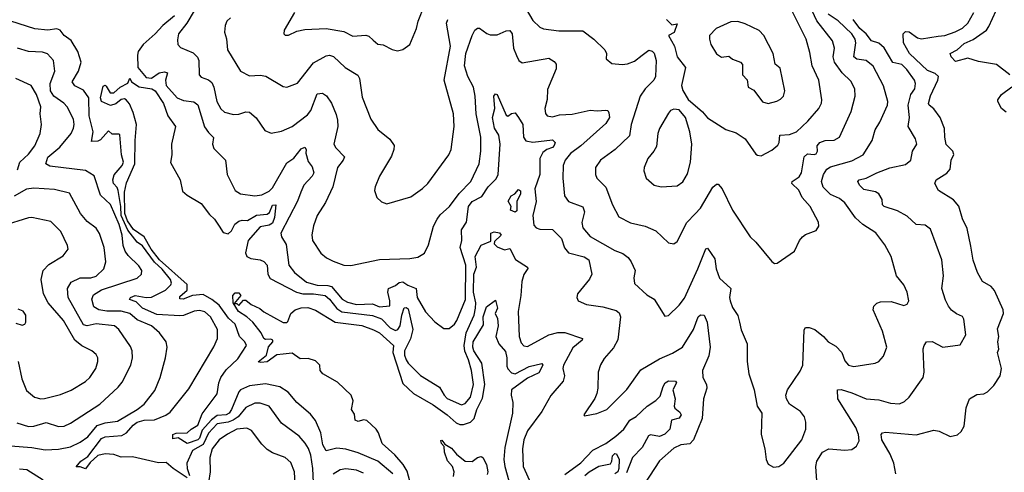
# Model space of a CAD drawing. Extents: x 1933546 to 2138868, y 524910 to 667279.
# Tile 343 of 466: x 2039426 to 2044950, y 630773 to 633314. Entities that reach past the tile are written whole.
import ezdxf

# ---------------------------------------------------------------- set-up
doc = ezdxf.new("R2010")
doc.units = 0

msp = doc.modelspace()

# ---------------------------------------------------------------- linework, layer by layer
at = {"layer": '0CON10XD'}
for points in [[(2040439.7, 633425), (2040364.5, 633295.5), (2040317.5, 633235), (2040311.7, 633201.7), (2040314.3, 633175), (2040328.5, 633158.5), (2040398.7, 633128.7), (2040424.6, 633104.6), (2040430.4, 633085), (2040432.9, 633005), (2040445, 632990.8), (2040485, 632976.4), (2040505, 632960.6), (2040515.9, 632935), (2040531.5, 632855), (2040555, 632814.2), (2040575.4, 632795.4), (2040625, 632781.1), (2040655, 632783.1), (2040695, 632797.1), (2040715, 632794.2), (2040753.4, 632763.4), (2040801.3, 632691.3), (2040837, 632677), (2040895, 632688.6), (2040955, 632715.3), (2041040, 632780), (2041060, 632805), (2041095, 632897.1), (2041125, 632902.5), (2041147.4, 632887.4), (2041174.7, 632844.7), (2041202.3, 632782.3), (2041209.9, 632749.9), (2041211.3, 632715), (2041189.1, 632615), (2041199.5, 632595), (2041247.5, 632545), (2041240, 632525), (2041208.9, 632485), (2041183.1, 632375), (2041142.6, 632287.4), (2041094.6, 632215.4), (2041074, 632156), (2041065.5, 632105.5), (2041069.5, 632075), (2041115, 632004), (2041146.8, 631976.8), (2041185, 631957.5), (2041245, 631936), (2041284.1, 631934.1), (2041445, 631968.1), (2041615, 631972.9), (2041659.7, 631980.3), (2041696.4, 632003.6), (2041719.2, 632050.8), (2041746.7, 632155), (2041767.3, 632195), (2041785, 632218.5), (2041837.3, 632265), (2041891.9, 632338.1), (2041956.2, 632405), (2042002.9, 632505), (2042012.7, 632575), (2042012.5, 632655), (2041986.5, 632785), (2041981.9, 632885), (2041972, 632935), (2041940.4, 632995), (2041921.2, 633055), (2041928.8, 633125), (2041965, 633226.2), (2041978.8, 633255), (2041995, 633266.7), (2042006.1, 633266.1), (2042045.9, 633235.9), (2042065, 633230), (2042105, 633230), (2042155, 633252.5), (2042175, 633252.9), (2042189.6, 633235), (2042196.5, 633155), (2042212.5, 633112.5), (2042226.2, 633085), (2042245, 633072), (2042395, 633098), (2042425, 633080), (2042436.2, 633065), (2042435, 633037.5), (2042387.9, 632922.1), (2042385.6, 632865.6), (2042372.2, 632815), (2042375, 632787.5), (2042384.5, 632774.5), (2042415, 632768.9), (2042455, 632779.1), (2042525, 632783.2), (2042626.4, 632806.4), (2042665, 632802.1), (2042715, 632805.8), (2042725, 632804), (2042732, 632792), (2042734.6, 632765), (2042715, 632731.8), (2042575, 632606.1), (2042516.7, 632563.3), (2042485.3, 632525), (2042474.2, 632495.8), (2042472.7, 632425), (2042481.8, 632325), (2042505, 632292.5), (2042585, 632264.2), (2042595.4, 632235.4), (2042586.4, 632205), (2042580, 632175), (2042585.6, 632145), (2042626.4, 632096.4), (2042765, 632017.5), (2042810.6, 632000.6), (2042839.4, 631979.4), (2042856.9, 631955), (2042878.6, 631905), (2042870.6, 631865), (2042875, 631833.8), (2042945, 631769.2), (2042985.4, 631745.4), (2043045, 631650), (2043065, 631653.3), (2043125, 631711.4), (2043155, 631751.1), (2043230.8, 631915), (2043275, 632026.7), (2043285, 632031.2), (2043325, 631971.2), (2043332.5, 631915), (2043352.6, 631862.6), (2043416, 631805), (2043407.5, 631755), (2043411.4, 631735), (2043425, 631698.8), (2043455, 631653.8), (2043464.6, 631615), (2043472.8, 631572.8), (2043506.2, 631495), (2043506.4, 631395), (2043516.5, 631325), (2043545.8, 631235), (2043563.8, 631145), (2043588.6, 631105), (2043585.6, 630985), (2043605.7, 630905), (2043612.9, 630845), (2043625, 630818.8), (2043655, 630800.8), (2043685, 630806), (2043712, 630825), (2043814.3, 630955), (2043835.7, 631015), (2043837.1, 631055), (2043829.2, 631085), (2043806, 631115), (2043745, 631156.2), (2043727.5, 631185), (2043724.4, 631205), (2043732.9, 631235), (2043805, 631340.8), (2043819.2, 631375), (2043826.8, 631573.2), (2043835, 631585.8), (2043855, 631585.6), (2043885.8, 631575), (2043935, 631536), (2043962, 631505), (2044005, 631480.8), (2044038.9, 631445), (2044055, 631398.8), (2044075, 631374.2), (2044105, 631367.1), (2044224.5, 631385.5), (2044246.2, 631395), (2044272, 631425), (2044290, 631475), (2044265.6, 631565), (2044213.3, 631685), (2044217.5, 631705), (2044235, 631722.5), (2044255, 631730), (2044315, 631731.4), (2044385, 631708.8), (2044405, 631716.7), (2044414, 631735), (2044404, 631785), (2044385.5, 631825.5), (2044345, 631876.7), (2044314.4, 631985), (2044280.2, 632050.2), (2044228.1, 632118.1), (2044155, 632164.3), (2044115, 632201.9), (2044055.6, 632285), (2044025, 632309.3), (2043975, 632332.9), (2043932.9, 632372.9), (2043924.7, 632405), (2043935, 632445.6), (2043954.6, 632475), (2043975, 632488.7), (2044095, 632521.2), (2044157.1, 632555), (2044207.5, 632635), (2044225.7, 632695), (2044251.7, 632738.3), (2044293.8, 632835), (2044296.2, 632855), (2044272.4, 632942.4), (2044213.7, 633053.7), (2044174.3, 633085), (2044121.7, 633091.7), (2044106.1, 633105), (2044117.4, 633185), (2044112.9, 633205), (2044094.3, 633235), (2044017.5, 633307.5), (2043961.9, 633345)], [(2040968, 633355), (2040910, 633255), (2040907.5, 633235), (2040915, 633227.5), (2040935, 633226.7), (2040981.2, 633248.8), (2041025, 633260), (2041145, 633265.5), (2041245, 633247.7), (2041295, 633222.1), (2041367.8, 633227.8), (2041385, 633221.1), (2041408.8, 633198.8), (2041435, 633176.7), (2041465, 633172.5), (2041515, 633146.7), (2041545, 633140), (2041575, 633146), (2041614, 633175), (2041652.9, 633265), (2041661.9, 633305), (2041697.1, 633395)], [(2042243.6, 633413.6), (2042305, 633309.4), (2042345, 633273.1), (2042365, 633263.6), (2042451.5, 633251.5), (2042585, 633250.8), (2042647.5, 633205), (2042708.8, 633145), (2042717.5, 633125), (2042716, 633095), (2042747.3, 633067.3), (2042805, 633062.5), (2042835, 633066.9), (2042875, 633082.2), (2042918.9, 633115), (2042955, 633142.9), (2042975, 633137.1), (2042985, 633126), (2042996.2, 633085), (2042993.6, 632995), (2042983.5, 632975), (2042934.7, 632925), (2042907.5, 632885), (2042857.3, 632725), (2042847.5, 632662.5), (2042766.7, 632585), (2042684.3, 632525), (2042655.8, 632485), (2042656, 632445), (2042664.5, 632424.5), (2042714.7, 632374.7), (2042751.1, 632275), (2042787, 632207), (2042853.3, 632173.3), (2042935, 632155.5), (2042995, 632128.2), (2043065, 632060.8), (2043095, 632056), (2043115, 632068.8), (2043169.6, 632175), (2043215, 632224.7), (2043245.8, 632255), (2043315, 632373.1), (2043335, 632390.8), (2043345, 632390.8), (2043366.7, 632365), (2043425, 632244), (2043524.3, 632095), (2043556, 632065), (2043645, 631956.7), (2043660, 631945), (2043675, 631946.2), (2043772.5, 632015), (2043800, 632075), (2043816.7, 632095), (2043835, 632108.8), (2043895, 632131.2), (2043910, 632155), (2043907.6, 632177.6), (2043861.2, 632265), (2043815, 632316.7), (2043796.8, 632356.8), (2043757.5, 632395), (2043760, 632405), (2043798.5, 632431.5), (2043811.1, 632455), (2043826.2, 632545), (2043845, 632561.1), (2043883.4, 632556.6), (2043895, 632560.6), (2043901.9, 632575), (2043900, 632605), (2043914.7, 632625.3), (2043945, 632636.5), (2043995, 632636.9), (2044025.5, 632655), (2044091.2, 632798.8), (2044112.7, 632885), (2044110.4, 632925), (2044088.7, 632968.7), (2044039.5, 633015), (2043997.2, 633075), (2043990.3, 633105), (2043996.2, 633155), (2043985.4, 633195), (2043898.2, 633308.2), (2043856.7, 633395)], [(2043055, 633315.5), (2043085, 633286.2), (2043115, 633290), (2043097.4, 633242.6), (2043065.8, 633225), (2043099.2, 633165), (2043115.3, 633105), (2043160.3, 633045), (2043139.1, 632945), (2043146.2, 632916.2), (2043176.7, 632866.7), (2043257.3, 632797.3), (2043285, 632763.3), (2043387.6, 632697.6), (2043445, 632678.8), (2043495, 632644.3), (2043555, 632560), (2043565, 632554), (2043585, 632548.8), (2043645, 632582), (2043679.8, 632610.2), (2043687.1, 632625), (2043690.6, 632665), (2043745, 632670), (2043783.3, 632685), (2043847.9, 632745), (2043908.8, 632815), (2043923.6, 632845), (2043926.2, 632865), (2043908.7, 632975), (2043871.8, 633055), (2043859.5, 633129.5), (2043838, 633205), (2043749.1, 633385)], [(2044341.5, 630765), (2044329.7, 630825), (2044309.2, 630875), (2044262.8, 630955), (2044258.1, 630985), (2044266.4, 630993.6), (2044282.7, 630997.3), (2044455, 630983.6), (2044555, 631008.6), (2044585, 631002.9), (2044645, 630974), (2044687, 630983), (2044707.3, 631002.7), (2044725, 631032.5), (2044735.6, 631135), (2044754.5, 631185.5), (2044795, 631210), (2044835, 631213.8), (2044855.8, 631224.2), (2044890.3, 631259.7), (2044926.2, 631315), (2044934.3, 631355), (2044910.9, 631445), (2044918.2, 631465), (2044912.7, 631505), (2044919.1, 631535), (2044911.1, 631578.9), (2044945.3, 631664.7), (2044943.2, 631685), (2044895, 631794.4), (2044875, 631816.5), (2044826.4, 631845), (2044799.1, 631895), (2044774.1, 631964.1), (2044761.6, 632041.6), (2044740.9, 632140.9), (2044715, 632196.2), (2044695, 632267.5), (2044665, 632303.5), (2044579.5, 632355), (2044558.9, 632395), (2044566.9, 632415), (2044626.9, 632453.1), (2044646.7, 632475), (2044651.9, 632525), (2044666.6, 632556.6), (2044661.1, 632575), (2044624.1, 632614.1), (2044615.4, 632655), (2044614.1, 632704.1), (2044590, 632765), (2044555, 632813.8), (2044528, 632835), (2044524.5, 632844.5), (2044535, 632886), (2044576.2, 632975), (2044579.5, 632995), (2044561.6, 633011.6), (2044519.4, 633029.4), (2044418.4, 633125), (2044383.3, 633185), (2044381.9, 633235), (2044395, 633247.3), (2044415, 633245.8), (2044462.5, 633212.5), (2044485, 633205.8), (2044579, 633221), (2044615, 633226.2), (2044674, 633246), (2044715, 633266.8), (2044745, 633295.5), (2044778.2, 633355)], [(2044980, 633005), (2044905, 633062.7), (2044805, 633078.8), (2044745, 633098.2), (2044675, 633079.5), (2044651.3, 633105), (2044645.4, 633124.6), (2044685.6, 633144.4), (2044725, 633180), (2044775, 633202.2), (2044848.7, 633255), (2044863.6, 633275), (2044904.7, 633365)], [(2040365, 630742.6), (2040286.6, 630795), (2040247.8, 630827.8), (2040205, 630826.8), (2040059.5, 630859.5), (2039995, 630858.4), (2039955, 630871.9), (2039905, 630875.9), (2039865, 630866.8), (2039822.2, 630827.8), (2039795, 630792.5), (2039765, 630803.9), (2039743.9, 630803.9), (2039768.8, 630835), (2039809, 630861), (2039885, 630962.7), (2039905, 630972.1), (2039999.4, 630979.4), (2040025, 630994.8), (2040062.7, 631037.3), (2040086.2, 631053.8), (2040123.8, 631066.2), (2040181.7, 631068.3), (2040247.1, 631092.9), (2040269.8, 631110.2), (2040375, 631242.2), (2040515, 631476.7), (2040535.7, 631525), (2040536.7, 631575), (2040496.4, 631645), (2040465, 631674.6), (2040435, 631680.9), (2040405, 631678), (2040345, 631653.5), (2040325, 631651.2), (2040195, 631658.3), (2040115.9, 631695), (2040080.4, 631730.4), (2040042.2, 631742.2), (2040047.8, 631755), (2040074.1, 631765.9), (2040135, 631753.4), (2040165, 631756), (2040243.6, 631795), (2040274.5, 631825.5), (2040278.1, 631835), (2040272.5, 631855), (2040225, 631913.8), (2040182.1, 631952.1), (2040115, 632044.8), (2040084.7, 632065), (2040032.4, 632132.3), (2039995.7, 632215), (2039993.8, 632265), (2039978.7, 632355), (2039972.4, 632372.4), (2039951.9, 632395), (2039948.3, 632415), (2039957, 632443), (2040001.9, 632495), (2040009.4, 632515), (2039997.6, 632555), (2039987.5, 632667.5), (2039982.3, 632672.3), (2039945, 632671.2), (2039925, 632690), (2039880.3, 632639.7), (2039865, 632632.7), (2039830, 632630), (2039838.4, 632685), (2039816.1, 632775), (2039814.2, 632875), (2039785, 632917.5), (2039735, 632942.5), (2039720.8, 632965), (2039755.6, 633024.4), (2039770.8, 633075), (2039752.2, 633135), (2039715, 633196.5), (2039676.2, 633226.2), (2039653.8, 633255), (2039635, 633263.1), (2039585, 633255.5), (2039512.1, 633262.1), (2039376, 633305)], [(2040295.4, 633335), (2040228.8, 633281.2), (2040186.1, 633233.9), (2040118.5, 633175), (2040091.9, 633135), (2040086.9, 633115), (2040088.7, 633045), (2040135, 632989.5), (2040165.7, 632985), (2040208.2, 633015), (2040237.9, 633022.1), (2040255.5, 633015), (2040244.8, 632974.8), (2040247.2, 632945), (2040310.4, 632875), (2040345, 632859.8), (2040402.4, 632852.4), (2040425.6, 632835.6), (2040463.3, 632713.3), (2040485, 632680.4), (2040513, 632653), (2040507.8, 632615), (2040515, 632591.2), (2040580, 632525), (2040591.1, 632445), (2040635, 632354.2), (2040665, 632335.5), (2040745.5, 632325.5), (2040785, 632330.4), (2040825, 632350.9), (2040845, 632370), (2040925, 632511.1), (2040963.8, 632536.2), (2041005, 632589.6), (2041025, 632597.5), (2041033.3, 632585), (2041031.2, 632565), (2041045, 632518), (2041067.7, 632487.7), (2041077.1, 632455), (2041066.7, 632435), (2041019.4, 632385), (2041003.4, 632346.6), (2040985, 632294.4), (2040891.5, 632115), (2040894.5, 632095), (2040921.3, 632051.3), (2040935.7, 631935.7), (2040967.5, 631895), (2041035, 631840.5), (2041095, 631823.3), (2041155, 631822), (2041175, 631815.9), (2041235.8, 631745.8), (2041265, 631728.3), (2041315, 631715.8), (2041405, 631719), (2041445, 631702.7), (2041502.1, 631707.9), (2041503.5, 631735), (2041492.1, 631785), (2041494.7, 631805), (2041535, 631822), (2041555, 631839.4), (2041575, 631843.1), (2041603.7, 631823.7), (2041649.7, 631805), (2041655.4, 631755), (2041703.1, 631673.1), (2041755, 631618), (2041805, 631580), (2041835, 631580), (2041865, 631604.4), (2041877.8, 631625), (2041926.6, 631743.4), (2041928.4, 631935), (2041896.9, 632035), (2041907.3, 632075), (2041905.4, 632135), (2041931.9, 632178.1), (2041943.3, 632265), (2041965, 632292.4), (2042019.5, 632320.5), (2042054.7, 632375), (2042099.7, 632420.3), (2042110.9, 632445), (2042122.1, 632615), (2042113.8, 632665), (2042089.2, 632705), (2042079.4, 632765), (2042091.4, 632815), (2042086.7, 632885), (2042095, 632898.1), (2042105, 632894), (2042155, 632778), (2042165, 632773.1), (2042185, 632787.5), (2042205, 632790.6), (2042224.7, 632765), (2042249.3, 632725), (2042252.1, 632655), (2042264.8, 632634.8), (2042305, 632627.2), (2042415, 632638.9), (2042429.3, 632625), (2042425, 632606.9), (2042415, 632596.7), (2042383.5, 632585), (2042361.8, 632568.2), (2042344.1, 632535), (2042344.4, 632445), (2042316, 632365), (2042324.1, 632294.1), (2042305.4, 632215), (2042310.9, 632160.9), (2042323.8, 632145), (2042345, 632138.6), (2042415.3, 632135.3), (2042465, 632085.6), (2042483.3, 632033.3), (2042504.8, 632004.8), (2042592.7, 631982.7), (2042618.1, 631965), (2042636.7, 631885), (2042623.6, 631856.4), (2042556.2, 631775), (2042551.2, 631755), (2042560, 631735), (2042605, 631714.3), (2042697.3, 631702.7), (2042771.6, 631681.6), (2042788.9, 631668.9), (2042796.1, 631645), (2042782.5, 631517.5), (2042757.6, 631472.4), (2042705, 631411.2), (2042685, 631376.7), (2042670.6, 631335), (2042670, 631245), (2042664.2, 631215), (2042652.7, 631187.3), (2042590, 631095), (2042595, 631090), (2042663.6, 631103.6), (2042720, 631125), (2042832.4, 631237.6), (2042911.4, 631348.6), (2043015, 631410.4), (2043089.1, 631440.9), (2043145, 631474.5), (2043206.4, 631575), (2043232.2, 631645), (2043245, 631657.8), (2043265, 631654.5), (2043283.4, 631615), (2043299.6, 631475), (2043292.9, 631427.1), (2043256.4, 631345), (2043257.8, 631305), (2043278.1, 631265), (2043281.5, 631245), (2043262.5, 631185), (2043254.7, 631075), (2043206.9, 630955), (2043185, 630932.5), (2043135, 630926.5), (2043095, 630908.2), (2043015, 630836.9), (2042931.9, 630708.1)], [(2040608.8, 633325), (2040588, 633305), (2040578.8, 633281.2), (2040574.4, 633245), (2040586.4, 633206.4), (2040592.9, 633145), (2040664.2, 633025), (2040715, 632999.5), (2040775, 633001.8), (2040806.8, 632996.8), (2040905, 632938.1), (2040925, 632934.4), (2040985, 632958.6), (2041075, 633071.2), (2041145, 633111.8), (2041165, 633114.6), (2041187.4, 633107.4), (2041251.4, 633045), (2041323.5, 633003.5), (2041333.3, 632983.3), (2041348.3, 632878.3), (2041396.2, 632756.2), (2041435, 632698), (2041503.2, 632643.2), (2041527, 632607), (2041525.8, 632585), (2041511.7, 632548.3), (2041444, 632435), (2041421.2, 632375), (2041416.7, 632355), (2041430, 632315), (2041455, 632292), (2041485, 632280), (2041619.7, 632320.3), (2041685, 632365.8), (2041716, 632395), (2041834.4, 632555.6), (2041847.5, 632585), (2041864.4, 632715), (2041860.5, 632785), (2041807.9, 632975), (2041843.2, 633165), (2041821.2, 633295), (2041828.8, 633315)], [(2043625, 632843.8), (2043673.9, 632856.1), (2043695, 632867.5), (2043711.2, 632885), (2043718.8, 632915), (2043691.7, 633041.7), (2043663.3, 633065), (2043652.5, 633125), (2043601.2, 633225), (2043575, 633253.8), (2043495, 633291.2), (2043455, 633303.3), (2043415, 633302.5), (2043332.5, 633265), (2043296.7, 633225), (2043296.2, 633205), (2043303.1, 633175), (2043335, 633122.5), (2043363.6, 633103.6), (2043405, 633110), (2043425, 633092.5), (2043470, 633075), (2043481.7, 633061.7), (2043480, 633005), (2043507, 632977), (2043512.5, 632935), (2043545, 632917.5), (2043592.7, 632852.7), (2043625, 632843.8)], [(2043898.8, 630725), (2043893.2, 630805), (2043898.2, 630835), (2043929.2, 630885), (2043965, 630903.9), (2044055, 630897.1), (2044095, 630900.8), (2044120.3, 630919.7), (2044135, 630950), (2044132.2, 630985), (2044116.7, 631025), (2044016.5, 631185), (2044013.6, 631236.4), (2044035, 631237.1), (2044095, 631219.4), (2044175, 631185.5), (2044245, 631180.5), (2044311.3, 631161.3), (2044362, 631158), (2044388.9, 631171.1), (2044415.4, 631194.6), (2044494.2, 631305), (2044500.6, 631335), (2044494.4, 631465.6), (2044499.2, 631485), (2044513.8, 631505), (2044545, 631506.7), (2044605, 631475.7), (2044701.2, 631488.8), (2044733.1, 631545), (2044722.5, 631632.5), (2044715, 631648), (2044681.7, 631661.7), (2044652.9, 631682.9), (2044636.4, 631706.4), (2044619.4, 631739.4), (2044599.1, 631805), (2044609.1, 631875), (2044598.2, 631965), (2044535, 632138), (2044505, 632160.8), (2044454.6, 632164.6), (2044405, 632211.2), (2044350, 632240), (2044275.7, 632265), (2044265.6, 632275), (2044264, 632305), (2044246, 632336), (2044227.5, 632347.5), (2044161.2, 632361.2), (2044137.3, 632385), (2044127.1, 632405), (2044135.6, 632414.4), (2044175, 632423.5), (2044235, 632454.6), (2044307.7, 632482.3), (2044395, 632500.4), (2044425.7, 632525), (2044434.4, 632575), (2044458.9, 632615), (2044452.2, 632645), (2044409.6, 632715), (2044417.3, 632765), (2044409.3, 632835), (2044426, 632894), (2044446.7, 632925), (2044451.9, 632955), (2044445.2, 632975.2), (2044402.7, 633035), (2044375, 633061.8), (2044325, 633074), (2044275, 633155.9), (2044245, 633181.8), (2044205, 633194.6), (2044175, 633235.2), (2044139.5, 633265), (2044102.2, 633315)], [(2039375, 630920.5), (2039495, 630911.8), (2039569.1, 630899.1), (2039645, 630902.9), (2039710.6, 630915), (2039765, 630941.4), (2039808.5, 630971.5), (2039860.4, 631035), (2039905, 631050), (2039975, 631060.3), (2040084.5, 631125), (2040124.7, 631155.3), (2040185, 631231.2), (2040213.5, 631305), (2040243.8, 631416.2), (2040253.3, 631475), (2040248.6, 631505), (2040211.5, 631555), (2040166.2, 631595), (2040085, 631629.3), (2040044.2, 631664.2), (2039995, 631676.8), (2039915, 631676.9), (2039870.8, 631685), (2039842.1, 631702.1), (2039831.4, 631745), (2039839.9, 631770.1), (2039885, 631798.1), (2040085, 631863.1), (2040108.9, 631885), (2040111.5, 631905), (2040095, 631931.4), (2040035, 631989.5), (2040018.4, 632015), (2040006.9, 632046.9), (2040001.6, 632105), (2039985, 632163.5), (2039935, 632275.6), (2039878.9, 632328.9), (2039845, 632437.1), (2039795, 632467.5), (2039595, 632491.2), (2039572.2, 632505), (2039585, 632541.8), (2039652.2, 632597.8), (2039715.5, 632675), (2039729.1, 632705), (2039732.7, 632725), (2039727.5, 632755), (2039692.5, 632825), (2039674.5, 632845), (2039618.1, 632885), (2039598.5, 632915), (2039597.4, 632955), (2039623.1, 633025), (2039615.6, 633085), (2039581.7, 633121.7), (2039555, 633131.9), (2039475, 633135.3), (2039415, 633154.5)], [(2039415, 632471.1), (2039426.6, 632515), (2039475, 632559.7), (2039511.8, 632605), (2039541.2, 632675), (2039548.9, 632725), (2039541.5, 632785), (2039544.6, 632825), (2039521.1, 632895), (2039491.1, 632945), (2039405, 632983.6)], [(2040981.8, 631165), (2040932.8, 631222.8), (2040885, 631253.3), (2040805, 631269.4), (2040715, 631257.4), (2040665, 631235.7), (2040655, 631225.3), (2040615.2, 631125), (2040600.8, 631105), (2040584.3, 631095), (2040535, 631091.3), (2040501.7, 631068.3), (2040450.4, 631009.6), (2040434.2, 630965), (2040425.1, 630954.9), (2040365, 630933.8), (2040315, 630966.9), (2040285, 630960), (2040285.8, 630985), (2040305, 630991.8), (2040366, 630994), (2040387.5, 631015), (2040425, 631037.8), (2040449.5, 631100.5), (2040535, 631214.2), (2040543.1, 631275), (2040554.2, 631305), (2040585, 631348.2), (2040650.7, 631409.3), (2040699.5, 631485), (2040690, 631505), (2040659, 631535), (2040635.5, 631605), (2040598.1, 631638.1), (2040545, 631710.8), (2040505, 631742.2), (2040455, 631771.4), (2040395, 631764.7), (2040343.3, 631745), (2040325, 631747.5), (2040325, 631759.5), (2040365, 631796.2), (2040365, 631827.9), (2040211.4, 631965), (2040163.4, 632025), (2040125, 632094.5), (2040065, 632136.8), (2040030.5, 632185), (2040017.1, 632225), (2040013.6, 632346.4), (2040025, 632397.8), (2040071.5, 632505), (2040073.4, 632635), (2040081.7, 632725), (2040063.3, 632793.3), (2040042.5, 632842.5), (2040023.8, 632865), (2040015, 632869.4), (2039995, 632865.5), (2039965, 632842.5), (2039935, 632832.5), (2039885.5, 632855), (2039880.6, 632875), (2039895, 632941.2), (2039905, 632946), (2039911.2, 632941.2), (2039933.9, 632903.9), (2039953.6, 632903.6), (2039990, 632935), (2040032.2, 632957.8), (2040045, 632985.5), (2040053.3, 632965), (2040097.2, 632937.2), (2040167.1, 632925), (2040185.6, 632915.6), (2040233.6, 632843.6), (2040257.8, 632775), (2040300, 632715), (2040278.7, 632615), (2040280.4, 632555), (2040272.9, 632512.9), (2040326.2, 632415), (2040340.5, 632350.5), (2040365, 632328.8), (2040445, 632282.9), (2040490.5, 632220.5), (2040519.4, 632195), (2040545.3, 632155.3), (2040568.7, 632118.7), (2040595, 632112.2), (2040615, 632129.2), (2040633.6, 632166.4), (2040655, 632183.4), (2040675, 632189), (2040705, 632186.2), (2040755, 632216.1), (2040815, 632221.3), (2040827.8, 632232.2), (2040845, 632273.1), (2040863.3, 632275), (2040855, 632203.8), (2040845, 632172.3), (2040825, 632160), (2040775, 632150.4), (2040707.6, 632075), (2040692.7, 632005), (2040700, 631985), (2040723.7, 631973.7), (2040775, 631965.6), (2040796.3, 631956.3), (2040814.3, 631935), (2040818.5, 631885), (2040831.8, 631861.8), (2040978.2, 631785), (2041014.3, 631774.3), (2041075, 631775.1), (2041139.6, 631765), (2041165, 631745.7), (2041205, 631691.9), (2041233.7, 631673.7), (2041405, 631653.9), (2041456.5, 631635), (2041505, 631584.3), (2041535, 631569.4), (2041547, 631575), (2041559.9, 631595), (2041569.2, 631655), (2041583.8, 631696.2), (2041595, 631698.5), (2041605, 631690), (2041631, 631575), (2041618.2, 631521.8), (2041585.7, 631455), (2041585, 631430), (2041595, 631404), (2041605.6, 631385.6), (2041675, 631315.7), (2041780.6, 631250.6), (2041807.5, 631205), (2041825, 631187.3), (2041905, 631151.3), (2041925, 631160), (2041954.3, 631195), (2041971.6, 631265), (2041959.9, 631345), (2041944.4, 631405), (2041923.8, 631453.8), (2041919.6, 631485), (2041931, 631555), (2041975.5, 631655), (2041984, 631694), (2041984.4, 631725), (2041971.1, 631785), (2041973.9, 631885), (2041989, 631925), (2041981.1, 631985), (2042015, 632048.9), (2042070, 632070), (2042070, 632115), (2042087, 632123), (2042117, 632117), (2042127.5, 632105), (2042090.7, 632069.3), (2042087.5, 632055), (2042105, 632039.2), (2042145, 632021.2), (2042175, 632030), (2042208, 631968), (2042274, 631925), (2042276.9, 631916.9), (2042255, 631882.5), (2042242.2, 631845), (2042238.4, 631765), (2042223.3, 631675), (2042227.7, 631535), (2042239.3, 631499.3), (2042255, 631482.5), (2042275, 631480), (2042395, 631545.2), (2042445, 631558.2), (2042485, 631558.1), (2042583.3, 631525), (2042582, 631515), (2042528.4, 631471.6), (2042476.7, 631375), (2042473.1, 631355), (2042482.2, 631315), (2042475.6, 631285), (2042405.7, 631204.3), (2042355.3, 631115), (2042275.5, 631005), (2042254.5, 630954.5), (2042247.3, 630905), (2042251.5, 630805), (2042295.3, 630705.3)], [(2044960, 632795), (2044933.8, 632815), (2044913.3, 632855), (2044913.3, 632865), (2044933.3, 632895), (2044992.3, 632937.7)], [(2043025, 632376), (2043115, 632380.8), (2043146.4, 632403.6), (2043172.1, 632447.9), (2043190, 632515), (2043197.3, 632615), (2043185.5, 632685), (2043161.2, 632765), (2043125, 632807.5), (2043095, 632812.5), (2043077.5, 632805), (2043065, 632790), (2043015, 632703.3), (2043005.6, 632675), (2042997.6, 632602.4), (2042982.9, 632575), (2042949.2, 632535), (2042929.2, 632485), (2042928, 632465), (2042941.2, 632425), (2042985.7, 632385.7), (2043025, 632376)], [(2039410.8, 631050.9), (2039475, 631029.7), (2039505, 631031.2), (2039575, 631052.3), (2039645, 631030.5), (2039675, 631032.1), (2039711.2, 631048.8), (2039876.5, 631155), (2039979.3, 631250.7), (2040000.5, 631279.5), (2040050.6, 631375), (2040059.5, 631415), (2040056.7, 631455), (2040048.7, 631478.7), (2039982.9, 631575), (2039958.6, 631595), (2039855, 631606.1), (2039805, 631594.3), (2039785, 631600.9), (2039698.8, 631755), (2039695.3, 631805), (2039715, 631840.4), (2039765, 631865.3), (2039825, 631864.3), (2039855, 631873.7), (2039899.1, 631915), (2039909.6, 631955), (2039900, 632035), (2039875, 632114.2), (2039855, 632144.4), (2039805, 632180.5), (2039768.2, 632225), (2039705, 632340.8), (2039621.1, 632361.1), (2039505, 632368.6), (2039465, 632362.9), (2039395, 632323.5)], [(2042205, 632232.5), (2042180, 632245), (2042183.3, 632265), (2042166.7, 632295), (2042183.8, 632325), (2042203.9, 632336.1), (2042225, 632360), (2042235, 632352.5), (2042235.5, 632335), (2042215.8, 632295), (2042215, 632240), (2042205, 632232.5)], [(2039418, 631395), (2039438.1, 631298.1), (2039465, 631232), (2039508.8, 631195), (2039544.7, 631184.7), (2039565, 631186.4), (2039655, 631210), (2039715, 631233.6), (2039795, 631282.7), (2039819.5, 631305), (2039854.4, 631355), (2039865.4, 631394.6), (2039864.4, 631415), (2039855, 631434), (2039832, 631455), (2039775, 631482.5), (2039735, 631514.5), (2039672, 631625), (2039585.2, 631725.2), (2039560.5, 631775), (2039547.7, 631855), (2039557.3, 631905), (2039590.2, 631939.8), (2039671.1, 631988.9), (2039699.2, 632025), (2039695, 632046.7), (2039656.4, 632125), (2039600.2, 632180.2), (2039495, 632203.6), (2039475, 632202.5), (2039332.6, 632157.4)], [(2041615, 630722.7), (2041599.8, 630779.8), (2041577.3, 630817.3), (2041530.8, 630870.9), (2041460, 630935), (2041440, 630995), (2041426.7, 631015), (2041373.9, 631063.9), (2041355, 631068.2), (2041325, 631058.2), (2041308.9, 631065), (2041305, 631100), (2041287.3, 631125), (2041296.2, 631173.8), (2041285.3, 631205.3), (2041209.8, 631279.8), (2041127.5, 631325), (2041112.5, 631345), (2041110, 631375), (2041085, 631399.4), (2041045, 631410.9), (2040999.8, 631409.8), (2040955, 631442), (2040904.4, 631435.6), (2040868.3, 631431.7), (2040815, 631393.6), (2040778.8, 631388.8), (2040765, 631392.5), (2040810.3, 631429.7), (2040822.3, 631477.7), (2040846.2, 631505), (2040846, 631515), (2040835, 631521.2), (2040805, 631518.8), (2040795, 631523.8), (2040780, 631555), (2040734.2, 631615), (2040701.1, 631645), (2040654.3, 631675), (2040623.8, 631725), (2040621.2, 631765), (2040635, 631781.2), (2040655, 631780), (2040666.7, 631765), (2040630, 631720), (2040645, 631720), (2040655, 631710), (2040681.2, 631738.8), (2040695, 631738.8), (2040725, 631715.6), (2040772.9, 631692.9), (2040795, 631673.3), (2040905, 631614.4), (2040925, 631614), (2040930.8, 631619.2), (2040946.9, 631665), (2040970.8, 631685), (2041005, 631696.7), (2041042.4, 631697.6), (2041085, 631683.6), (2041196.7, 631616.7), (2041345, 631597.1), (2041411.9, 631571.9), (2041445.4, 631555), (2041523.8, 631485), (2041519.1, 631445), (2041575, 631272.3), (2041634.5, 631214.5), (2041745, 631151.4), (2041825, 631095.3), (2041875, 631049.7), (2041895, 631040.3), (2041915, 631041), (2041955, 631053.9), (2041976, 631075), (2041990.6, 631125), (2042021.6, 631188.4), (2042034.8, 631265), (2042018.4, 631385), (2041973.5, 631455), (2041967.7, 631475), (2041970.7, 631505), (2042028.3, 631601.7), (2042025.9, 631645), (2042045, 631701.2), (2042095, 631740), (2042106.1, 631693.9), (2042093.8, 631665), (2042106.2, 631636.2), (2042110.9, 631595), (2042097.9, 631535), (2042114.3, 631495), (2042150.7, 631450.7), (2042159.1, 631415), (2042158.5, 631368.5), (2042165, 631354.1), (2042185, 631331.8), (2042205, 631326.5), (2042285, 631366.3), (2042355, 631383.3), (2042361.8, 631375), (2042337.8, 631332.2), (2042275, 631301.6), (2042185.5, 631235), (2042183.8, 631205), (2042193.2, 631165), (2042190.3, 631105), (2042147.2, 630912.8), (2042142.5, 630845), (2042147, 630805), (2042169.5, 630725)], [(2039405, 631610.8), (2039440.5, 631599.5), (2039455, 631603.8), (2039460.6, 631615), (2039460, 631655), (2039445, 631677.5), (2039417.9, 631687.9)], [(2042485, 630761.2), (2042575, 630826.1), (2042642.1, 630897.9), (2042715, 630934.3), (2042770.8, 630975), (2042815, 631015.4), (2042849.1, 631065), (2042885, 631086.9), (2042946.2, 631143.8), (2042995, 631175.6), (2043019.7, 631200.3), (2043035.2, 631255), (2043047.5, 631275), (2043065, 631285.7), (2043105.3, 631285.3), (2043110.4, 631275), (2043090.3, 631235), (2043103, 631185), (2043097.1, 631145), (2043102, 631132), (2043130.1, 631110.1), (2043137.6, 631095), (2043125, 631076.8), (2043082.9, 631065), (2043072.6, 631015), (2043045, 630986.2), (2043015, 630974.2), (2042965, 630982.7), (2042953.3, 630976.7), (2042918.8, 630911.2), (2042864.1, 630855.9), (2042829.8, 630770.2)], [(2041074.7, 630715.2), (2041071.3, 630795), (2041059.5, 630869.5), (2041046.7, 630906.7), (2041027, 630937), (2040995, 630975.5), (2040895, 631049.4), (2040825.6, 631145), (2040775, 631160.6), (2040745, 631160.8), (2040695, 631135.9), (2040651.8, 631085), (2040623.9, 631066.1), (2040595.4, 631054.6), (2040533.2, 631045), (2040485, 630991.6), (2040455, 630929.6), (2040396.2, 630895), (2040364.7, 630824.7), (2040365.6, 630795), (2040378.4, 630755)], [(2041520, 630765), (2041435, 630835.2), (2041325, 630881.8), (2041255, 630902.7), (2041205, 630908.8), (2041145, 630892.5), (2041127.6, 630927.6), (2041116.5, 630995), (2041085, 631063.6), (2041058.5, 631098.5), (2040981.8, 631165)], [(2040971.6, 630705), (2040968.7, 630775), (2040947.3, 630827.3), (2040915.3, 630855.3), (2040845, 630881.8), (2040815, 630901.1), (2040785, 630930.6), (2040726.7, 631006.7), (2040700.8, 631020.8), (2040645, 631014.7), (2040592.2, 630987.8), (2040545, 630954.5), (2040506.2, 630905), (2040493.3, 630855), (2040494.6, 630775), (2040485.9, 630715)], [(2041860.7, 630749.3), (2041863.8, 630775), (2041853.8, 630805), (2041826.9, 630836.9), (2041808.5, 630885), (2041808, 630918), (2041792.5, 630935), (2041788.3, 630951.7), (2041795, 630953.3), (2041810.8, 630930.8), (2041848.2, 630908.2), (2041876.9, 630875), (2041925, 630835.8), (2041965, 630833.8), (2041995, 630856.2), (2042015, 630862), (2042025, 630856.2), (2042045, 630817.1), (2042052.5, 630775), (2042049.2, 630760.8)], [(2042597, 630755), (2042621.7, 630775), (2042675, 630807.2), (2042740.5, 630819.5), (2042748.6, 630835), (2042751.8, 630865), (2042765, 630878.9), (2042775, 630876.2), (2042788.4, 630845), (2042787.2, 630795), (2042780.7, 630775), (2042765, 630764.2)], [(2039558.7, 630728.7), (2039466.4, 630786.4), (2039425, 630790.5)], [(2041355, 630767.5), (2041315, 630784.3), (2041255, 630791.4), (2041223.8, 630786.2), (2041185, 630762.7)]]:
    msp.add_lwpolyline(points, dxfattribs=at)

doc.saveas('drawing.dxf')
